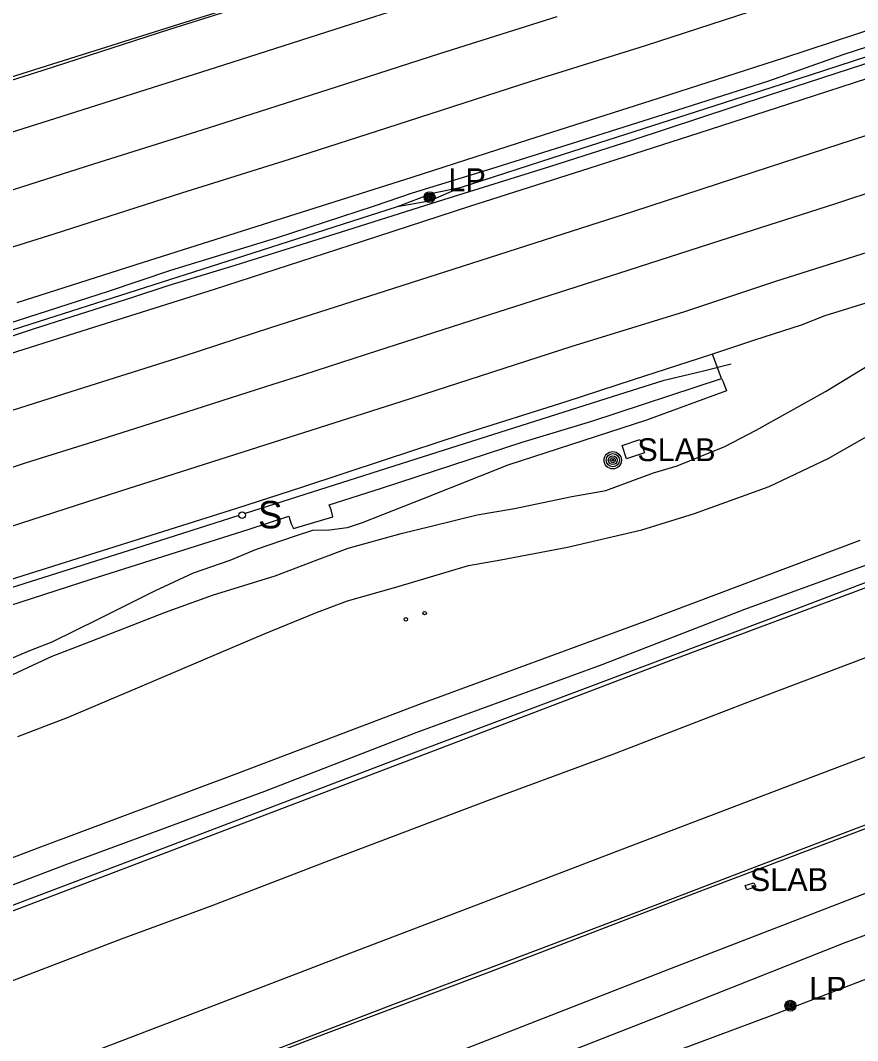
# Model space of a CAD drawing. Extents: x 368532 to 392481, y 10654822 to 10676899.
# Drawn here: x 391960.8 to 392143.9, y 10659208.4 to 10659431.6 of the extents above; entities that cross this region are included whole.
import ezdxf

# ---------------------------------------------------------------- set-up
doc = ezdxf.new("R2010")
doc.units = 0
for name, color, linetype in [('p_drainage conc drain', 7, 'Continuous'), ('p_drainage water', 7, 'Continuous'), ('p_dtm slab', 7, 'Continuous'), ('p_road - paved curb', 7, 'Continuous'), ('p_road bridge end', 7, 'Continuous'), ('p_road conc barrier', 7, 'Continuous'), ('p_road dirt road', 7, 'Continuous'), ('p_road guard rails', 7, 'Continuous'), ('p_road paint stripe', 7, 'Continuous'), ('p_structure fence', 7, 'Continuous'), ('p_structure sign', 7, 'Continuous'), ('p_structure unidentified', 7, 'Continuous'), ('p_utility general pole', 7, 'Continuous')]:
    doc.layers.add(name, color=color, linetype=linetype)

msp = doc.modelspace()

# ---------------------------------------------------------------- linework, layer by layer
at = {"layer": 'p_drainage conc drain'}
for p, q in [((392113.67, 10659354.65), (392112.2, 10659358.6)), ((392114.16, 10659353.26), (392113.67, 10659354.65)), ((392085.81, 10659343.96), (392114.16, 10659353.26)), ((392070.57, 10659339.34), (392085.81, 10659343.96)), ((392039.8, 10659329.24), (392070.57, 10659339.34)), ((392028.33, 10659325.63), (392039.8, 10659329.24)), ((392028.78, 10659324.53), (392028.33, 10659325.63)), ((392029.16, 10659322.99), (392028.78, 10659324.53)), ((392010.81, 10659320.32), (392019.54, 10659323.16)), ((392019.54, 10659323.16), (392020.06, 10659321.5)), ((392020.06, 10659321.5), (392020.54, 10659320.45)), ((392020.54, 10659320.45), (392029.16, 10659322.99)), ((391976.28, 10659309.34), (392010.81, 10659320.32)), ((392152.28, 10659309.95), (392101.88, 10659291.12)), ((391931.01, 10659294.81), (391976.28, 10659309.34)), ((392101.88, 10659291.12), (392049.54, 10659271.18)), ((392049.54, 10659271.18), (391983.21, 10659245.93)), ((392180.81, 10659268.93), (392138.66, 10659252.96)), ((392138.66, 10659252.96), (392093.65, 10659235.73)), ((391983.21, 10659245.93), (391939.37, 10659229.28)), ((392093.65, 10659235.73), (392042.17, 10659216.25)), ((392042.17, 10659216.25), (391997.26, 10659199.04))]:
    msp.add_line(p, q, dxfattribs=at)
at = {"layer": 'p_drainage water'}
for p, q in [((392119.3, 10659282.27), (392147.85, 10659293.04)), ((392090.21, 10659271.05), (392119.3, 10659282.27)), ((392125.72, 10659262.96), (392156.65, 10659274.79)), ((392063.2, 10659261.02), (392090.21, 10659271.05)), ((392029.29, 10659248.16), (392063.2, 10659261.02)), ((392093.98, 10659250.92), (392125.72, 10659262.96)), ((392063.13, 10659239.11), (392093.98, 10659250.92)), ((392002.78, 10659238.02), (392029.29, 10659248.16)), ((392032.12, 10659227.3), (392063.13, 10659239.11)), ((391982.93, 10659230.68), (392002.78, 10659238.02)), ((391957.62, 10659221.01), (391982.93, 10659230.68)), ((392000.42, 10659215.11), (392032.12, 10659227.3)), ((391967.14, 10659202.41), (392000.42, 10659215.11))]:
    msp.add_line(p, q, dxfattribs=at)
at = {"layer": 'p_dtm slab'}
for p, q in [((392092.39, 10659338.58), (392096.32, 10659339.89)), ((392096.32, 10659339.89), (392097.3, 10659336.98)), ((392093.36, 10659335.66), (392092.39, 10659338.58)), ((392097.3, 10659336.98), (392093.36, 10659335.66)), ((392119.32, 10659242.39), (392121.19, 10659242.95)), ((392121.19, 10659242.95), (392121.63, 10659242.08)), ((392119.68, 10659241.38), (392119.32, 10659242.39)), ((392121.63, 10659242.08), (392119.68, 10659241.38))]:
    msp.add_line(p, q, dxfattribs=at)
at = {"layer": 'p_road - paved curb'}
for p, q in [((392018.83, 10659437.63), (391993.39, 10659429.63)), ((392163.93, 10659431.57), (392140.69, 10659424.08)), ((391993.39, 10659429.63), (391965.68, 10659420.63)), ((392140.69, 10659424.08), (392124.41, 10659418.33)), ((392124.44, 10659415.25), (392147.97, 10659422.92)), ((391965.68, 10659420.63), (391937.71, 10659411.78)), ((392124.41, 10659418.33), (392104.32, 10659411.91)), ((392094.62, 10659405.4), (392124.44, 10659415.25)), ((392104.32, 10659411.91), (392084.05, 10659405.47)), ((392084.05, 10659405.47), (392063.85, 10659399.11)), ((392076.83, 10659399.69), (392094.62, 10659405.4)), ((392063.85, 10659399.11), (392046.47, 10659393.78)), ((392052.28, 10659392.03), (392076.83, 10659399.69)), ((392046.47, 10659393.78), (392038.15, 10659391)), ((392038.15, 10659391), (392016.77, 10659383.97)), ((392030.85, 10659385.29), (392052.28, 10659392.03)), ((392016.77, 10659383.97), (391993.61, 10659376.86)), ((392007.74, 10659378.04), (392030.85, 10659385.29)), ((391993.61, 10659376.86), (391980, 10659372.27)), ((391993.13, 10659373.59), (392007.74, 10659378.04)), ((391985.4, 10659371.08), (391993.13, 10659373.59)), ((391980, 10659372.27), (391952.36, 10659363.44)), ((391963.63, 10659364.13), (391985.4, 10659371.08)), ((392147.65, 10659370.33), (392136.73, 10659366.94)), ((392136.73, 10659366.94), (392131.56, 10659364.96)), ((391952.54, 10659360.4), (391963.63, 10659364.13)), ((392131.56, 10659364.96), (392121.39, 10659361.68)), ((392121.39, 10659361.68), (392112.2, 10659358.6)), ((392109.23, 10659357.61), (392094.81, 10659352.98)), ((392112.2, 10659358.6), (392109.23, 10659357.61)), ((392094.81, 10659352.98), (392080.09, 10659348.15)), ((392080.09, 10659348.15), (392057.4, 10659341.01)), ((392057.4, 10659341.01), (392040.62, 10659335.49)), ((392040.62, 10659335.49), (392022.32, 10659329.4)), ((392022.32, 10659329.4), (392008.09, 10659324.82)), ((392008.09, 10659324.82), (391989.3, 10659318.94)), ((391989.3, 10659318.94), (391965.26, 10659311.35)), ((391965.26, 10659311.35), (391944.55, 10659304.88)), ((392157.89, 10659245.38), (392103.14, 10659224.21)), ((392165.62, 10659238.93), (392141.14, 10659229.81)), ((392141.14, 10659229.81), (392100.28, 10659213.6)), ((392103.14, 10659224.21), (392050.51, 10659203.61)), ((392100.28, 10659213.6), (392053.56, 10659195.4))]:
    msp.add_line(p, q, dxfattribs=at)
at = {"layer": 'p_road bridge end'}
for p, q in [((392114.16, 10659353.26), (392114.55, 10659352.54)), ((392114.55, 10659352.54), (392115.23, 10659350.56)), ((392115.23, 10659350.56), (392097.77, 10659344.13)), ((392097.77, 10659344.13), (392067.39, 10659334.33)), ((392067.39, 10659334.33), (392048.92, 10659326.97)), ((392048.92, 10659326.97), (392035.54, 10659321.71)), ((392035.54, 10659321.71), (392032.3, 10659320.61)), ((392024.66, 10659319.98), (392020.88, 10659318.74)), ((392028.44, 10659320.09), (392024.66, 10659319.98)), ((392032.3, 10659320.61), (392028.44, 10659320.09)), ((392020.88, 10659318.74), (392012.38, 10659315.88)), ((392012.38, 10659315.88), (392006.6, 10659313.43)), ((392006.6, 10659313.43), (391998.59, 10659310.7)), ((391998.59, 10659310.7), (391990.16, 10659306.73)), ((391990.16, 10659306.73), (391977.9, 10659300.63)), ((391977.9, 10659300.63), (391967.64, 10659295.57)), ((391967.64, 10659295.57), (391962.8, 10659293.7)), ((391962.8, 10659293.7), (391956.47, 10659290.98))]:
    msp.add_line(p, q, dxfattribs=at)
at = {"layer": 'p_road conc barrier'}
for p, q in [((392152.79, 10659425.94), (392133.57, 10659419.63)), ((392133.57, 10659419.63), (392108.6, 10659411.63)), ((392108.6, 10659411.63), (392079.53, 10659402.26)), ((392079.53, 10659402.26), (392056.97, 10659394.94)), ((392056.97, 10659394.94), (392050.21, 10659392.04)), ((392056.97, 10659394.94), (392050.9, 10659393.71)), ((392050.9, 10659393.71), (392043.24, 10659390.8)), ((392043.24, 10659390.8), (392009.61, 10659380.02)), ((392050.21, 10659392.04), (392043.24, 10659390.8)), ((392009.61, 10659380.02), (391948.63, 10659360.55))]:
    msp.add_line(p, q, dxfattribs=at)
at = {"layer": 'p_road dirt road'}
for p, q in [((392136.88, 10659350.44), (392146.24, 10659356.14)), ((392121.7, 10659341.94), (392136.88, 10659350.44)), ((392137.45, 10659335.78), (392151.4, 10659343.74)), ((392114.91, 10659338.4), (392121.7, 10659341.94)), ((392104.46, 10659334.18), (392114.91, 10659338.4)), ((392124.61, 10659329.67), (392137.45, 10659335.78)), ((392088.84, 10659328.8), (392099.31, 10659332.63)), ((392099.31, 10659332.63), (392104.46, 10659334.18)), ((392081.38, 10659327.46), (392088.84, 10659328.8)), ((392108.23, 10659323.74), (392124.61, 10659329.67)), ((392068.9, 10659324.86), (392081.38, 10659327.46)), ((392050.63, 10659320.98), (392060.72, 10659323.45)), ((392060.72, 10659323.45), (392068.9, 10659324.86)), ((392096.75, 10659320.16), (392108.23, 10659323.74)), ((392032.49, 10659316.13), (392044.06, 10659319.39)), ((392044.06, 10659319.39), (392050.63, 10659320.98)), ((392080.44, 10659316.37), (392096.75, 10659320.16)), ((392144.41, 10659317.81), (392097.36, 10659300.11)), ((392025.74, 10659313.59), (392032.49, 10659316.13)), ((392065.85, 10659313.59), (392080.44, 10659316.37)), ((392016.52, 10659310.09), (392025.74, 10659313.59)), ((392053.91, 10659310.88), (392058.84, 10659312.33)), ((392058.84, 10659312.33), (392065.85, 10659313.59)), ((392150.28, 10659314.04), (392119.17, 10659302.75)), ((392002.84, 10659305.84), (392016.52, 10659310.09)), ((392042.94, 10659307.65), (392053.91, 10659310.88)), ((392032.38, 10659304.65), (392042.94, 10659307.65)), ((391992.51, 10659302.13), (392002.84, 10659305.84)), ((392025.55, 10659302.1), (392032.38, 10659304.65)), ((391974.98, 10659295.33), (391992.51, 10659302.13)), ((392014.34, 10659297.5), (392025.55, 10659302.1)), ((392119.17, 10659302.75), (392088, 10659290.66)), ((392097.36, 10659300.11), (392048.61, 10659282.18)), ((392004.18, 10659293.15), (392014.34, 10659297.5)), ((391967.75, 10659292.49), (391974.98, 10659295.33)), ((391955.93, 10659287.09), (391967.75, 10659292.49)), ((391986.38, 10659285.59), (392004.18, 10659293.15)), ((392088, 10659290.66), (392047.26, 10659275.75)), ((391971.12, 10659279.14), (391986.38, 10659285.59)), ((392048.61, 10659282.18), (392007.72, 10659266.67)), ((391960.24, 10659274.94), (391971.12, 10659279.14)), ((392047.26, 10659275.75), (392014.2, 10659262.95)), ((392007.72, 10659266.67), (391965.22, 10659250.74)), ((392014.2, 10659262.95), (391970.9, 10659246.92)), ((391965.22, 10659250.74), (391922.69, 10659234.59)), ((391970.9, 10659246.92), (391926.82, 10659230.28))]:
    msp.add_line(p, q, dxfattribs=at)
at = {"layer": 'p_road guard rails'}
for p, q in [((392028.99, 10659441.25), (391996.74, 10659431.14)), ((391996.74, 10659431.14), (391944.96, 10659414.84)), ((392110.25, 10659354.89), (392101.33, 10659352.74)), ((392116.25, 10659356.37), (392110.25, 10659354.89)), ((392101.33, 10659352.74), (392091.82, 10659349.73)), ((392091.82, 10659349.73), (392045.67, 10659335.13)), ((392045.67, 10659335.13), (392009.93, 10659323.73)), ((392008.6, 10659323.31), (391985.95, 10659316.09)), ((391985.95, 10659316.09), (391937.63, 10659300.79))]:
    msp.add_line(p, q, dxfattribs=at)
at = {"layer": 'p_road paint stripe'}
for p, q in [((392057.91, 10659438.69), (392031.43, 10659430.21)), ((392120.33, 10659433.51), (392097.42, 10659426.02)), ((392078.15, 10659432.41), (392052.5, 10659424.3)), ((392150.58, 10659430.84), (392127.68, 10659423.32)), ((392031.43, 10659430.21), (392003.42, 10659421.24)), ((392097.42, 10659426.02), (392072.48, 10659418.22)), ((392052.5, 10659424.3), (392030.07, 10659417.06)), ((392127.68, 10659423.32), (392098.67, 10659414)), ((392003.42, 10659421.24), (391969.87, 10659410.55)), ((392151.82, 10659420.78), (392128.83, 10659413.3)), ((392030.07, 10659417.06), (392001.85, 10659408.03)), ((392072.48, 10659418.22), (392043.16, 10659408.75)), ((392098.67, 10659414), (392071.97, 10659405.46)), ((392128.83, 10659413.3), (392109.18, 10659406.96)), ((391969.87, 10659410.55), (391941.83, 10659401.73)), ((392043.16, 10659408.75), (392019.56, 10659401.19)), ((392001.85, 10659408.03), (391976.82, 10659400.13)), ((392109.18, 10659406.96), (392085.14, 10659399.17)), ((392149.02, 10659407.48), (392124.6, 10659399.47)), ((392071.97, 10659405.46), (392046.4, 10659397.21)), ((391976.82, 10659400.13), (391953.96, 10659392.89)), ((392019.56, 10659401.19), (391996.07, 10659393.82)), ((392085.14, 10659399.17), (392059.04, 10659390.86)), ((392124.6, 10659399.47), (392094.68, 10659389.75)), ((392168.54, 10659401.2), (392138.88, 10659391.39)), ((392046.4, 10659397.21), (392015.25, 10659387.37)), ((391996.07, 10659393.82), (391968.08, 10659384.81)), ((392059.04, 10659390.86), (392035.57, 10659383.26)), ((392138.88, 10659391.39), (392113.75, 10659383.39)), ((392094.68, 10659389.75), (392085.36, 10659386.75)), ((392015.25, 10659387.37), (391987.4, 10659378.56)), ((392085.36, 10659386.75), (392057.42, 10659377.8)), ((391968.08, 10659384.81), (391943.31, 10659377.1)), ((392035.57, 10659383.26), (392003.19, 10659372.77)), ((392113.75, 10659383.39), (392091.65, 10659376.27)), ((392149.65, 10659382.03), (392125.97, 10659374.49)), ((391987.4, 10659378.56), (391960, 10659369.83)), ((392057.42, 10659377.8), (392035.11, 10659370.59)), ((392091.65, 10659376.27), (392063.44, 10659367.17)), ((392003.19, 10659372.77), (391974.25, 10659363.63)), ((392125.97, 10659374.49), (392105.87, 10659367.79)), ((392035.11, 10659370.59), (392015.48, 10659364.33)), ((392063.44, 10659367.17), (392038.9, 10659359.32)), ((392105.87, 10659367.79), (392081.41, 10659360.24)), ((391974.25, 10659363.63), (391947.98, 10659355.36)), ((392015.48, 10659364.33), (391996.36, 10659358.08)), ((392038.9, 10659359.32), (392022.69, 10659354.09)), ((392081.41, 10659360.24), (392044.01, 10659348.13)), ((391996.36, 10659358.08), (391971.84, 10659350.32)), ((392022.69, 10659354.09), (392014.41, 10659351.45)), ((391971.84, 10659350.32), (391933.54, 10659338.32)), ((392014.41, 10659351.45), (391987.59, 10659342.87)), ((392044.01, 10659348.13), (392019.49, 10659340.37)), ((391987.59, 10659342.87), (391976.78, 10659339.44)), ((391976.78, 10659339.44), (391961.84, 10659334.74)), ((392019.49, 10659340.37), (391982.47, 10659328.56)), ((391961.84, 10659334.74), (391943.56, 10659328.72)), ((391982.47, 10659328.56), (391956, 10659320.04))]:
    msp.add_line(p, q, dxfattribs=at)
at = {"layer": 'p_structure fence'}
for p, q in [((392177.18, 10659320.63), (392130.05, 10659302.63)), ((392130.05, 10659302.63), (392083.78, 10659285.25)), ((392083.78, 10659285.25), (392046.72, 10659271.28)), ((392046.72, 10659271.28), (392000.6, 10659253.74)), ((392148.52, 10659255.82), (392110.17, 10659241.35)), ((392000.6, 10659253.74), (391953.98, 10659236.04)), ((392110.17, 10659241.35), (392063.77, 10659223.58)), ((392182.12, 10659235.89), (392125.15, 10659213.93)), ((392063.77, 10659223.58), (392027.1, 10659209.75)), ((392125.15, 10659213.93), (392075.19, 10659195.37)), ((392027.1, 10659209.75), (391961.37, 10659184.74))]:
    msp.add_line(p, q, dxfattribs=at)
at = {"layer": 'p_structure sign'}
msp.add_circle((392009.31, 10659323.38), 0.713, dxfattribs=at)
at = {"layer": 'p_structure unidentified'}
for centre in [(392045.11, 10659300.59), (392049.22, 10659301.95)]:
    msp.add_circle(centre, 0.375, dxfattribs=at)
at = {"layer": 'p_utility general pole'}
for centre, radius in [((392050.31, 10659392.93), 1.19), ((392050.31, 10659392.93), 0.901), ((392050.31, 10659392.93), 0.608), ((392050.31, 10659392.93), 0.337), ((392050.31, 10659392.93), 0.12), ((392090.37, 10659335.39), 1.9), ((392090.37, 10659335.39), 1.44), ((392090.37, 10659335.39), 0.973), ((392090.37, 10659335.39), 0.539), ((392090.37, 10659335.39), 0.192), ((392129.22, 10659216.06), 1.19), ((392129.22, 10659216.06), 0.901), ((392129.22, 10659216.06), 0.608), ((392129.22, 10659216.06), 0.337), ((392129.22, 10659216.06), 0.12)]:
    msp.add_circle(centre, radius, dxfattribs=at)

# ---------------------------------------------------------------- texts
at = {"layer": 'p_dtm slab'}
for p in [(392093.89, 10659335.19), (392118.5, 10659241.15)]:
    msp.add_text(' SLAB', height=5, dxfattribs=at).set_placement(p)
at = {"layer": 'p_structure sign'}
msp.add_text('S', height=6, dxfattribs=at).set_placement((392012.77, 10659320.48))
at = {"layer": 'p_utility general pole'}
for p in [(392054.43, 10659394.23), (392133.34, 10659217.35)]:
    msp.add_text('LP', height=5, dxfattribs=at).set_placement(p)

doc.saveas('drawing.dxf')
